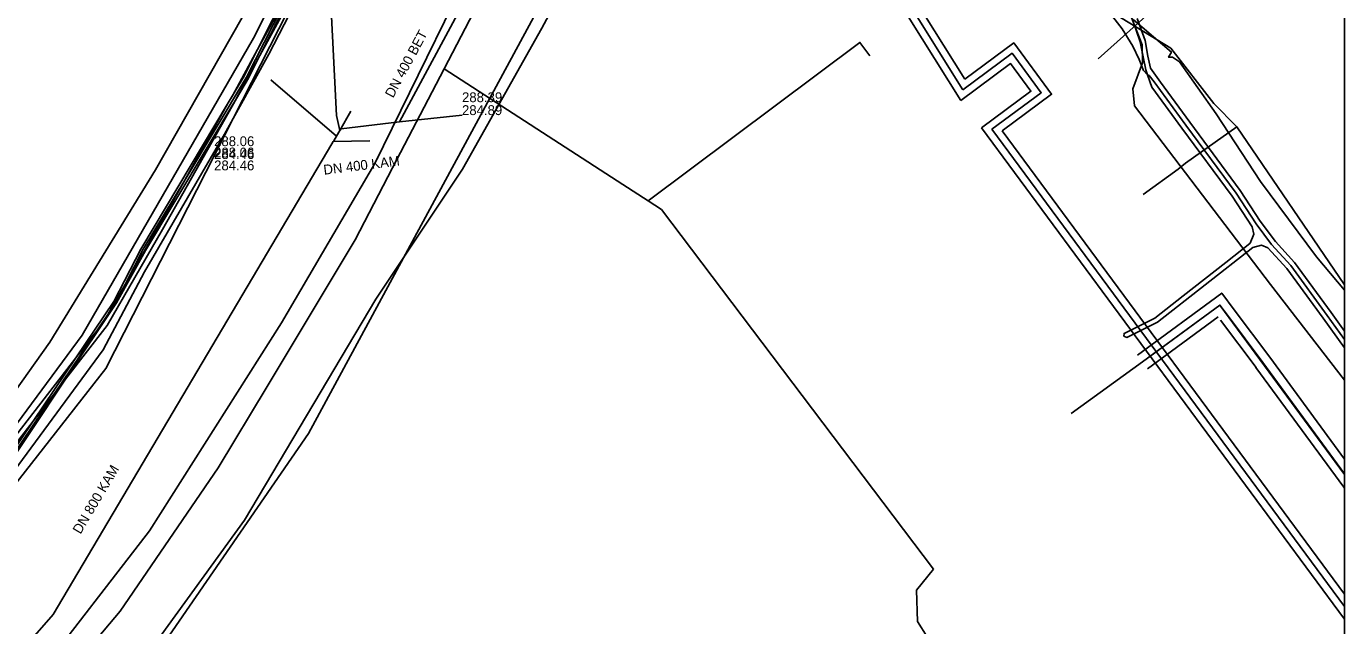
# Model space of a CAD drawing. Extents: x -598233 to -596890, y -1157848 to -1156431.
# Drawn here: x -596997.9 to -596890.5, y -1156939.1 to -1156890.3 of the extents above; entities that cross this region are included whole.
import ezdxf

# ---------------------------------------------------------------- set-up
doc = ezdxf.new("R2010")
doc.units = 0
for name, color, linetype in [('Vrstva 12', 7, 'Continuous'), ('Vrstva 13', 7, 'Continuous'), ('Vrstva 19', 7, 'Continuous'), ('Vrstva 25', 7, 'Continuous'), ('Vrstva 26', 7, 'Continuous'), ('Vrstva 37', 7, 'Continuous'), ('Vrstva 38', 7, 'Continuous'), ('Vrstva 42', 7, 'Continuous'), ('Vrstva 44', 7, 'Continuous'), ('Vrstva 55', 7, 'Continuous'), ('Vrstva 58', 7, 'Continuous'), ('Vrstva 60', 7, 'Continuous'), ('Vrstva 9', 7, 'Continuous'), ('zajmove_uzemi', 7, 'Continuous')]:
    doc.layers.add(name, color=color, linetype=linetype)

msp = doc.modelspace()

# ---------------------------------------------------------------- linework, layer by layer
at = {"layer": 'Vrstva 12'}
for points in [[(-596963.84, -1156893.76), (-596958.67, -1156883.83), (-596949.82, -1156866.8), (-596945.38, -1156857.84), (-596944.95, -1156856.94), (-596931.11, -1156827.75), (-596930.04, -1156825.5)], [(-596947.21, -1156904.52), (-596929.96, -1156891.61), (-596929.14, -1156892.71)], [(-596968.04, -1156901.83), (-596963.84, -1156893.76)], [(-596963.84, -1156893.76), (-596949.27, -1156903.19)], [(-596994.85, -1156943.41), (-596990.25, -1156937.91), (-596982.26, -1156926.26), (-596978.27, -1156919.64), (-596971.1, -1156907.7), (-596968.04, -1156901.83)], [(-596949.27, -1156903.19), (-596947.21, -1156904.52)], [(-596947.21, -1156904.52), (-596946.14, -1156905.21), (-596923.97, -1156934.49)], [(-596923.97, -1156934.49), (-596925.35, -1156936.21), (-596925.27, -1156938.75), (-596922.13, -1156943.76), (-596918.7, -1156948.97), (-596916.46, -1156953.86), (-596915.43, -1156954.36), (-596911.49, -1156953.65), (-596910.2, -1156953.47), (-596909.64, -1156953.2)]]:
    msp.add_lwpolyline(points, dxfattribs=at)
at = {"layer": 'Vrstva 13'}
for points in [[(-596967.78, -1156864.53), (-596968.28, -1156866.45), (-596969.12, -1156869.63), (-596975.82, -1156881.68), (-596987.36, -1156902), (-596995.97, -1156916.01), (-597005.76, -1156929.74), (-597017.4, -1156942.73), (-597033.49, -1156958.74), (-597059.77, -1156983.91), (-597076.36, -1156999.81), (-597090.23, -1157012.97), (-597109.08, -1157030.59), (-597111.35, -1157034.13), (-597112.48, -1157035.47), (-597112.98, -1157036.09)], [(-596895.03, -1156879.2), (-596895.19, -1156879.31), (-596895.86, -1156879.78), (-596910.55, -1156892.94)]]:
    msp.add_lwpolyline(points, dxfattribs=at)
at = {"layer": 'Vrstva 19'}
for points in [[(-597070.67, -1157028.24), (-597069.06, -1157026.66), (-597068.04, -1157025.67), (-597047.41, -1157005.47), (-596990.41, -1156944.69), (-596980.1, -1156930.5), (-596969.41, -1156912.52), (-596962.33, -1156901.94), (-596955.88, -1156890.47), (-596948.03, -1156875.88), (-596944.82, -1156870.73), (-596944.5, -1156869.71)], [(-596947.19, -1156876.33), (-596937.31, -1156881.6), (-596924.45, -1156879.98), (-596904.63, -1156892.09), (-596901.11, -1156896.6), (-596899.26, -1156898.5), (-596890.46, -1156911.36)], [(-596899.26, -1156898.5), (-596903.44, -1156901.46), (-596904.03, -1156901.93), (-596906.88, -1156903.99)]]:
    msp.add_lwpolyline(points, dxfattribs=at)
at = {"layer": 'Vrstva 25'}
msp.add_line((-596890.46, -1156937.55), (-596919.2, -1156898.69), dxfattribs=at)
for points in [[(-596921.58, -1156895.47), (-596933.32, -1156876.7), (-596934.11, -1156875.44)], [(-596919.2, -1156898.69), (-596915.18, -1156895.72), (-596917.56, -1156892.5), (-596921.58, -1156895.47)]]:
    msp.add_lwpolyline(points, dxfattribs=at)
at = {"layer": 'Vrstva 26'}
for p, q in [((-596921.74, -1156896.34), (-596934.89, -1156875.32)), ((-596933.32, -1156875.57), (-596921.41, -1156894.6)), ((-596890.46, -1156938.56), (-596920.04, -1156898.56)), ((-596918.36, -1156898.81), (-596890.46, -1156936.54))]:
    msp.add_line(p, q, dxfattribs=at)
for points in [[(-596921.41, -1156894.6), (-596917.43, -1156891.66), (-596914.34, -1156895.84), (-596918.36, -1156898.81)], [(-596920.04, -1156898.56), (-596916.02, -1156895.59), (-596917.68, -1156893.34), (-596921.74, -1156896.34)]]:
    msp.add_lwpolyline(points, dxfattribs=at)
at = {"layer": 'Vrstva 37'}
for p, q in [((-596897.12, -1156917.67), (-596900.02, -1156913.81)), ((-596906.93, -1156917.63), (-596912.74, -1156921.82)), ((-596890.46, -1156926.73), (-596897.12, -1156917.67))]:
    msp.add_line(p, q, dxfattribs=at)
for points in [[(-596900.02, -1156913.81), (-596900.63, -1156913), (-596905.63, -1156916.67), (-596906.93, -1156917.63)], [(-596890.46, -1156926.8), (-596900.63, -1156913), (-596906.93, -1156917.63)]]:
    msp.add_lwpolyline(points, dxfattribs=at)
at = {"layer": 'Vrstva 38'}
for p, q in [((-596896.56, -1156917.25), (-596899.46, -1156913.39)), ((-596900.77, -1156913.97), (-596906.52, -1156918.19)), ((-596897.68, -1156918.09), (-596900.58, -1156914.23)), ((-596890.46, -1156925.55), (-596896.56, -1156917.25))]:
    msp.add_line(p, q, dxfattribs=at)
for points in [[(-596899.46, -1156913.39), (-596900.48, -1156912.02), (-596907.34, -1156917.07)], [(-596890.46, -1156927.91), (-596890.53, -1156927.82), (-596897.69, -1156918.08)]]:
    msp.add_lwpolyline(points, dxfattribs=at)
at = {"layer": 'Vrstva 42'}
for points in [[(-596890.46, -1156915.81), (-596891.89, -1156913.84), (-596894.85, -1156909.77), (-596896.41, -1156908.07), (-596897.67, -1156906.39), (-596899.3, -1156903.89), (-596903.4, -1156898.36), (-596905.97, -1156894.83), (-596906.4, -1156894.32), (-596906.52, -1156894.25), (-596906.55, -1156894.23), (-596906.84, -1156893.89), (-596907.2, -1156893), (-596907.72, -1156891.91), (-596908.6, -1156890.52), (-596910.1, -1156888.56)], [(-596890.46, -1156916.49), (-596892.22, -1156914.07), (-596895.16, -1156910.02), (-596896.71, -1156908.33), (-596897.24, -1156908.12), (-596897.94, -1156908.31), (-596905.72, -1156914.4), (-596908.21, -1156915.63), (-596908.45, -1156915.53), (-596908.43, -1156915.3), (-596905.94, -1156914.06), (-596903.63, -1156912.26), (-596900.15, -1156909.53), (-596898.18, -1156907.99), (-596898.15, -1156907.97), (-596897.87, -1156907.24), (-596897.99, -1156906.62), (-596899.63, -1156904.12), (-596903.73, -1156898.59), (-596906.16, -1156895.25), (-596906.52, -1156894.25), (-596906.66, -1156893.85), (-596906.89, -1156892.8), (-596907.11, -1156891.56), (-596907.72, -1156889.83)], [(-596907.36, -1156889.67), (-596906.72, -1156891.46), (-596906.49, -1156892.73), (-596906.28, -1156893.71), (-596905.46, -1156894.86), (-596903.08, -1156898.12), (-596898.98, -1156903.66), (-596897.34, -1156906.16), (-596896.1, -1156907.82), (-596894.54, -1156909.52), (-596891.57, -1156913.6), (-596890.46, -1156915.13)], [(-596890.46, -1156926.8), (-596900.63, -1156913), (-596906.93, -1156917.63)]]:
    msp.add_lwpolyline(points, dxfattribs=at)
at = {"layer": 'Vrstva 44'}
for points in [[(-597074.66, -1157004.75), (-597063.06, -1156993.3), (-597054.52, -1156985.37), (-597042.87, -1156973.56), (-597038.02, -1156968.83), (-597030.03, -1156960.43), (-597028.88, -1156959.17), (-597028.54, -1156958.8), (-597028.27, -1156958.51), (-597018, -1156947.32), (-597008.96, -1156936.55), (-596993.33, -1156915.45), (-596979.36, -1156891.26), (-596973.04, -1156878.64), (-596966.53, -1156865.27), (-596961.1, -1156853.21), (-596958.95, -1156848.68), (-596955.64, -1156843.49), (-596947.56, -1156826.18), (-596941.41, -1156813.85)], [(-596944.53, -1156822.31), (-596949.46, -1156832.45), (-596959.79, -1156853.68), (-596961.95, -1156858.09), (-596969.07, -1156872.62), (-596970.93, -1156876.38), (-596972.18, -1156878.86), (-596977.16, -1156888.77), (-596979.04, -1156892.19), (-596981.07, -1156895.9), (-596981.43, -1156896.54), (-596984.97, -1156902.83), (-596987.13, -1156906.65), (-596989.83, -1156911.32), (-596991.25, -1156913.77), (-596991.64, -1156914.44), (-596992.14, -1156915.09), (-596993.84, -1156917.29), (-597017.56, -1156947.92)], [(-597003.68, -1156931.84), (-596997.33, -1156922.45), (-596993.84, -1156917.29), (-596990.74, -1156912.71), (-596988.54, -1156908.45), (-596981.43, -1156896.54), (-596980.13, -1156894.36), (-596979.04, -1156892.19), (-596972.96, -1156880.14), (-596972.18, -1156878.86), (-596970.39, -1156875.95), (-596962.71, -1156859.73), (-596960.15, -1156854.51), (-596953.53, -1156840.96), (-596949.46, -1156832.45), (-596944.76, -1156822.63)], [(-596944.46, -1156822.77), (-596953.45, -1156841), (-596959.94, -1156854.53), (-596962.62, -1156859.85), (-596970.21, -1156875.83), (-596970.23, -1156875.88), (-596970.24, -1156875.89), (-596972.73, -1156880.25), (-596979.93, -1156894.44), (-596984.97, -1156902.83), (-596988.35, -1156908.44), (-596989.83, -1156911.32), (-596990.58, -1156912.78), (-596991.25, -1156913.77), (-596992.14, -1156915.09), (-596995.59, -1156920.2), (-597003.51, -1156931.93)], [(-597003.37, -1156932.06), (-596994.69, -1156919.04), (-596990.54, -1156912.82), (-596988.16, -1156908.55), (-596980.77, -1156896.18), (-596979.79, -1156894.54), (-596978.85, -1156892.69), (-596972.61, -1156880.36), (-596971.78, -1156878.98), (-596969.94, -1156875.89), (-596962.6, -1156860.31), (-596962.36, -1156859.82), (-596961.96, -1156859.02), (-596959.75, -1156854.6), (-596958.23, -1156851.4), (-596953.34, -1156841.05), (-596944.65, -1156823.48)], [(-596925.38, -1156822.92), (-596936.78, -1156846.16), (-596942.41, -1156857.77), (-596942.17, -1156858.96), (-596940.38, -1156860.47), (-596939.02, -1156861.42), (-596932.36, -1156864.34), (-596925.14, -1156867.19), (-596922.14, -1156867.92), (-596919.27, -1156869.2), (-596916.54, -1156869.99), (-596912.6, -1156873.22), (-596909.12, -1156875.34), (-596906.56, -1156875.63), (-596905.71, -1156876.1), (-596905.13, -1156878.51), (-596908.45, -1156886.53), (-596908.55, -1156887.68), (-596906.97, -1156891.82), (-596906.94, -1156893.28), (-596907.71, -1156895.4), (-596907.59, -1156896.78), (-596896.5, -1156911.33), (-596890.46, -1156919.1)], [(-596961.6, -1156858.27), (-596961.96, -1156859.02), (-596962.6, -1156860.31), (-596968.71, -1156872.79), (-596970.21, -1156875.83), (-596970.24, -1156875.89), (-596970.57, -1156876.55), (-596971.78, -1156878.98), (-596976.81, -1156888.96), (-596978.85, -1156892.69), (-596980.72, -1156896.1), (-596980.77, -1156896.18), (-596986.78, -1156906.85), (-596991.3, -1156914.67), (-596994.69, -1156919.04), (-596995.59, -1156920.2), (-596997.33, -1156922.45), (-597007.93, -1156936.13)]]:
    msp.add_lwpolyline(points, dxfattribs=at)
at = {"layer": 'Vrstva 55'}
for points in [[(-597069.74, -1157001.91), (-597055.17, -1156987.92), (-597045.1, -1156978.26), (-597030.18, -1156963.14), (-597019.16, -1156951.4), (-597007.83, -1156938.34), (-597000.27, -1156928.35), (-596991.63, -1156916.64), (-596988.25, -1156910.28), (-596981.73, -1156899.08), (-596978.12, -1156892.58), (-596971.83, -1156880.35), (-596964.21, -1156865.06), (-596948.88, -1156874.21), (-596946.12, -1156870.53), (-596945.7, -1156867.33), (-596942.11, -1156860.7), (-596931.98, -1156866.05), (-596927.82, -1156861.81), (-596924.03, -1156860.35)], [(-597058.24, -1157007.55), (-597045.07, -1156994.34), (-597034.55, -1156984.29), (-597020.7, -1156970.03), (-597009.79, -1156958.24), (-596997.15, -1156943.42), (-596987.85, -1156931.37), (-596977.1, -1156914.45), (-596969.49, -1156901.48), (-596959.56, -1156881.26), (-596954.35, -1156871.52), (-596948.75, -1156874.87)], [(-596907.7, -1156889.74), (-596904.58, -1156892.41), (-596904.81, -1156892.82), (-596904.49, -1156892.83), (-596903.91, -1156893.2), (-596900.93, -1156897.44), (-596897.33, -1156902.95), (-596892.76, -1156909.07), (-596890.46, -1156911.78)]]:
    msp.add_lwpolyline(points, dxfattribs=at)
at = {"layer": 'Vrstva 58'}
for points in [[(-597115.64, -1157042.19), (-597035.06, -1156963.83), (-597023.86, -1156959.57), (-596991.41, -1156918.15), (-596951.34, -1156839.56), (-596924.93, -1156788.51), (-596911.05, -1156767.47), (-596898.61, -1156749.4), (-596890.46, -1156742.24)], [(-597086.88, -1157045.18), (-597086.58, -1157044.59), (-597066.89, -1157025.23), (-597051.01, -1157009.31), (-597046.7, -1157005.01), (-597026.73, -1156985.36), (-597011.58, -1156970.08), (-596991.8, -1156947.93), (-596989.15, -1156945.07), (-596988.35, -1156943.93), (-596988.21, -1156942.76), (-596974.88, -1156923.46), (-596956.71, -1156889.88), (-596946.89, -1156871.03), (-596942.11, -1156860.2), (-596941.85, -1156859.79), (-596941.53, -1156859.01), (-596934.53, -1156842.22), (-596932.96, -1156839.31), (-596920.95, -1156815.01), (-596913.39, -1156801.07), (-596903.8, -1156786.32), (-596893.16, -1156776.74), (-596890.46, -1156773.58)]]:
    msp.add_lwpolyline(points, dxfattribs=at)
at = {"layer": 'Vrstva 60'}
msp.add_lwpolyline([(-596890.46, -1157848.46), (-596890.46, -1156430.86)], dxfattribs=at)
at = {"layer": 'Vrstva 9'}
for p, q in [((-596951.75, -1156868.81), (-596967.47, -1156898.07)), ((-596977.97, -1156894.67), (-596972.61, -1156899.25)), ((-596971.43, -1156897.2), (-596972.33, -1156898.78)), ((-596962.38, -1156897.53), (-596967.47, -1156898.07)), ((-596969.88, -1156899.62), (-596972.87, -1156899.68))]:
    msp.add_line(p, q, dxfattribs=at)
for points in [[(-596973.74, -1156874.94), (-596972.6, -1156897.57), (-596972.33, -1156898.78)], [(-596972.33, -1156898.78), (-596972.61, -1156899.25), (-596972.84, -1156899.64), (-596972.87, -1156899.68), (-596972.98, -1156899.88), (-596995.7, -1156938.18)], [(-596967.47, -1156898.07), (-596972.23, -1156898.66), (-596972.33, -1156898.78)], [(-596995.7, -1156938.18), (-596997.56, -1156940.33), (-596997.9, -1156940.72), (-596997.95, -1156940.78), (-596998.06, -1156940.91), (-596998.16, -1156941.03), (-596998.92, -1156941.9), (-597018.67, -1156964.82)]]:
    msp.add_lwpolyline(points, dxfattribs=at)
at = {"layer": 'zajmove_uzemi'}
msp.add_lwpolyline([(-598232.89, -1156430.86), (-596890.46, -1156430.86), (-596890.46, -1157848.46), (-598232.89, -1157848.46)], close=True, dxfattribs=at)

# ---------------------------------------------------------------- texts
at = {"layer": 'Vrstva 12'}
for s, rotation, p in [('DN 400 BET', 61.7919, (-596968, -1156896.19)), ('DN 400 KAM', 6.9975, (-596973.62, -1156902.39)), ('DN 800 KAM', 59.4157, (-596993.47, -1156931.7))]:
    msp.add_text(s, height=0.8, rotation=rotation, dxfattribs=at).set_placement(p)
for s, p in [('288.39', (-596962.38, -1156896.48)), ('284.89', (-596962.38, -1156897.53)), ('288.06', (-596982.58, -1156900.06)), ('288.06', (-596982.58, -1156900.98)), ('284.46', (-596982.58, -1156901.11)), ('284.46', (-596982.58, -1156902.03))]:
    msp.add_text(s, height=0.8, dxfattribs=at).set_placement(p)

doc.saveas('drawing.dxf')
